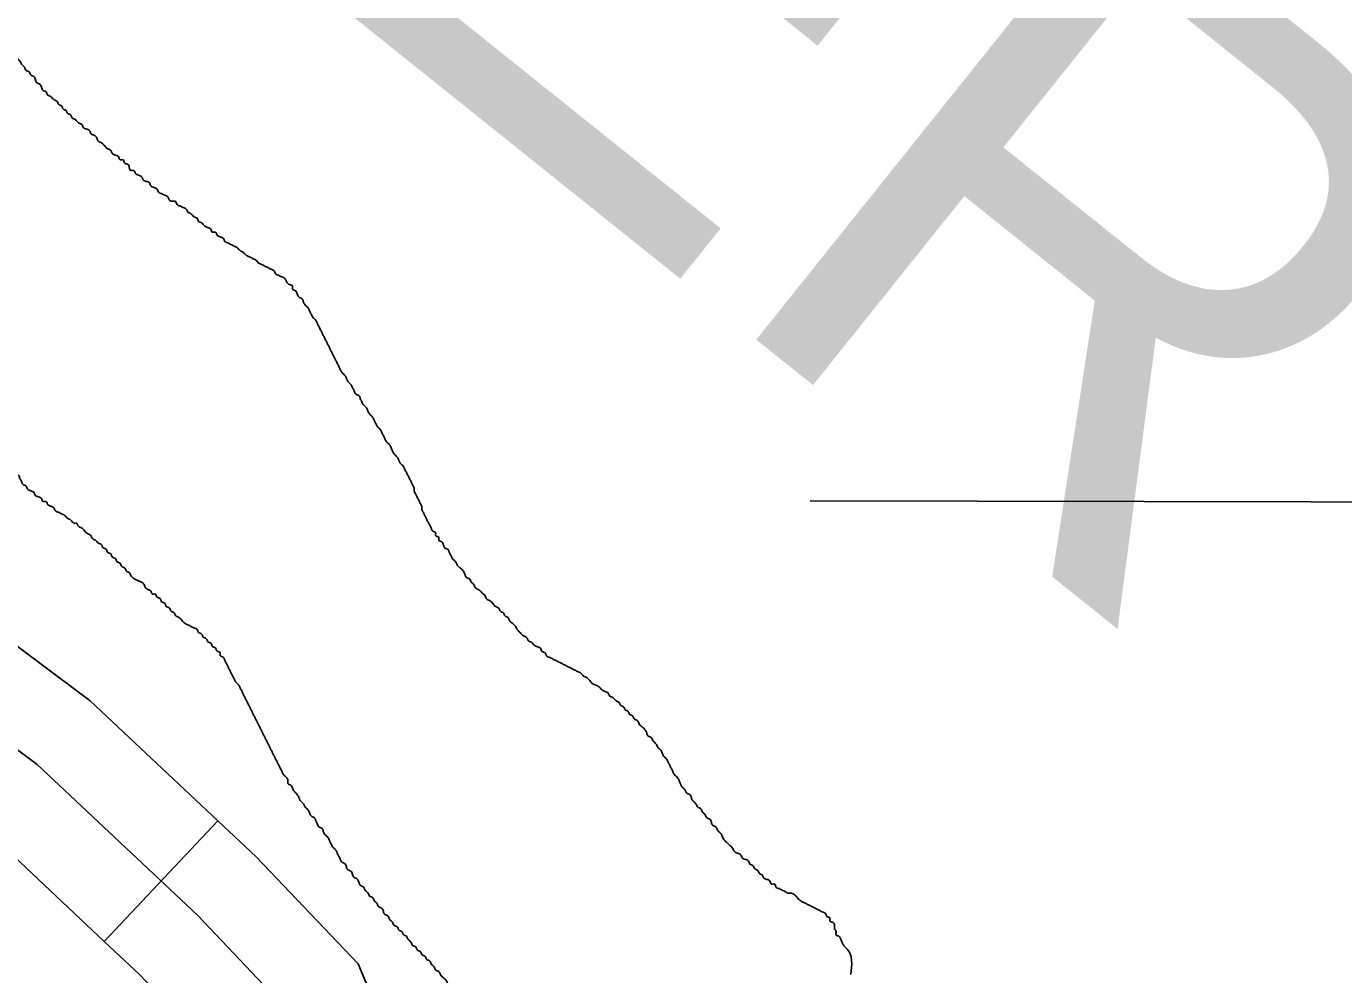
# Model space of a CAD drawing. Extents: x 813775 to 1157140, y 1757555 to 1979907.
# Drawn here: x 1015339 to 1017725, y 1818733 to 1820450 of the extents above; entities that cross this region are included whole.
import ezdxf

# ---------------------------------------------------------------- set-up
doc = ezdxf.new("R2010")
doc.units = 0
for name, color, linetype in [('Level 32', 7, 'Continuous'), ('Level 46', 7, 'Continuous'), ('Level 5', 7, 'Continuous'), ('Level 9', 7, 'Continuous')]:
    doc.layers.add(name, color=color, linetype=linetype)

msp = doc.modelspace()

# ---------------------------------------------------------------- linework, layer by layer
at = {"layer": 'Level 32'}
msp.add_line((1015685.6, 1819011.5), (1015480.1, 1818792.9), dxfattribs=at)
for points in [[(1015685.6, 1819011.5), (1015454.8, 1819228.4), (1015158.7, 1819449.5), (1014865.9, 1819683), (1014852.6, 1819692.4)], [(1015480.1, 1818792.9), (1015261.7, 1818998.2), (1014975.4, 1819211.9), (1014685.8, 1819442.9), (1014679.7, 1819447.2)], [(1016340.3, 1818284.3), (1016149.2, 1818385.8), (1016073.4, 1818441.8), (1016042.6, 1818472.6), (1016027.9, 1818506.9), (1015993.5, 1818625), (1015940, 1818752.2), (1015755.2, 1818946.1), (1015685.6, 1819011.5)], [(1016199.6, 1818019.4), (1015988.9, 1818131.3), (1015877.1, 1818213.7), (1015789.5, 1818301.4), (1015745, 1818405.5), (1015710.3, 1818524.6), (1015684.8, 1818585.1), (1015543.8, 1818733.1), (1015480.1, 1818792.9)]]:
    msp.add_lwpolyline(points, dxfattribs=at)
at = {"layer": 'Level 46'}
msp.add_lwpolyline([(1016270, 1818151.8), (1016069.1, 1818258.6), (1015975.3, 1818327.7), (1015916, 1818387), (1015886.4, 1818456.2), (1015851.9, 1818574.8), (1015812.4, 1818668.7), (1015649.5, 1818839.6), (1015358.3, 1819113.3), (1015067.1, 1819330.7), (1014775.8, 1819562.9), (1014257.6, 1819928.6)], dxfattribs=at)
at = {"layer": 'Level 5'}
msp.add_lwpolyline([(1016759.1, 1819591), (1019482.2, 1819585.3)], dxfattribs=at)
at = {"layer": 'Level 9'}
for points in [[(1015731.9, 1820041.2), (1015726.4, 1820044), (1015720.8, 1820049.5), (1015715.2, 1820052.3), (1015709.6, 1820055.1), (1015704, 1820057.9), (1015698.5, 1820060.7), (1015695.7, 1820066.3), (1015690.1, 1820069.1), (1015684.5, 1820071.9), (1015681.7, 1820077.4), (1015676.1, 1820077.4), (1015673.4, 1820083), (1015667.8, 1820085.8), (1015662.2, 1820088.6), (1015656.6, 1820094.2), (1015651, 1820097), (1015648.3, 1820102.6), (1015642.7, 1820105.4), (1015637.1, 1820110.9), (1015631.5, 1820113.7), (1015628.7, 1820119.3), (1015623.1, 1820122.1), (1015617.6, 1820124.9), (1015612, 1820127.7), (1015609.2, 1820133.3), (1015603.6, 1820133.3), (1015598, 1820136.1), (1015595.2, 1820141.6), (1015589.7, 1820144.4), (1015584.1, 1820147.2), (1015578.5, 1820150), (1015575.7, 1820155.6), (1015570.1, 1820158.4), (1015564.6, 1820161.2), (1015561.8, 1820166.8), (1015556.2, 1820169.5), (1015550.6, 1820172.3), (1015547.8, 1820177.9), (1015542.2, 1820180.7), (1015536.7, 1820183.5), (1015533.9, 1820189.1), (1015528.3, 1820189.1), (1015525.5, 1820194.7), (1015522.7, 1820200.3), (1015517.1, 1820203), (1015514.3, 1820208.6), (1015508.8, 1820208.6), (1015506, 1820214.2), (1015500.4, 1820217), (1015494.8, 1820219.8), (1015492, 1820225.4), (1015486.5, 1820228.2), (1015480.9, 1820233.7), (1015475.3, 1820239.3), (1015469.7, 1820242.1), (1015466.9, 1820247.7), (1015461.3, 1820253.3), (1015455.8, 1820256.1), (1015453, 1820261.7), (1015447.4, 1820264.4), (1015441.8, 1820267.2), (1015439, 1820272.8), (1015433.5, 1820275.6), (1015427.9, 1820281.2), (1015422.3, 1820284), (1015419.5, 1820289.6), (1015413.9, 1820292.4), (1015411.1, 1820297.9), (1015405.6, 1820300.7), (1015402.8, 1820306.3), (1015397.2, 1820309.1), (1015394.4, 1820314.7), (1015388.8, 1820317.5), (1015383.2, 1820323.1), (1015377.7, 1820325.8), (1015374.9, 1820331.4), (1015369.3, 1820334.2), (1015366.5, 1820339.8), (1015363.7, 1820345.4), (1015358.1, 1820348.2), (1015355.3, 1820353.8), (1015352.6, 1820359.3), (1015347, 1820362.1), (1015344.2, 1820367.7), (1015338.6, 1820370.5), (1015335.8, 1820376.1), (1015330.2, 1820381.7), (1015327.4, 1820387.2), (1015321.9, 1820392.8), (1015319.1, 1820398.4)], [(1016055.5, 1819580.7), (1016052.7, 1819586.2), (1016050, 1819591.8), (1016047.2, 1819597.4), (1016044.4, 1819603), (1016041.6, 1819608.6), (1016041.6, 1819614.1), (1016038.8, 1819619.7), (1016036, 1819625.3), (1016033.2, 1819630.9), (1016030.4, 1819636.5), (1016027.6, 1819642.1), (1016024.8, 1819647.6), (1016022.1, 1819653.2), (1016016.5, 1819658.8), (1016013.7, 1819664.4), (1016010.9, 1819670), (1016005.3, 1819675.5), (1016002.5, 1819681.1), (1015999.7, 1819686.7), (1015997, 1819692.3), (1015991.4, 1819697.9), (1015988.6, 1819703.5), (1015985.8, 1819709), (1015983, 1819714.6), (1015980.2, 1819720.2), (1015974.6, 1819725.8), (1015971.8, 1819731.4), (1015969.1, 1819736.9), (1015966.3, 1819742.5), (1015960.7, 1819748.1), (1015957.9, 1819753.7), (1015955.1, 1819759.3), (1015949.5, 1819764.9), (1015946.7, 1819770.4), (1015944, 1819776), (1015941.2, 1819781.6), (1015935.6, 1819784.4), (1015932.8, 1819790), (1015930, 1819795.6), (1015927.2, 1819801.1), (1015921.6, 1819806.7), (1015918.8, 1819812.3), (1015916.1, 1819817.9), (1015910.5, 1819823.5), (1015907.7, 1819829), (1015904.9, 1819834.6), (1015902.1, 1819840.2), (1015899.3, 1819845.8), (1015896.5, 1819851.4), (1015893.7, 1819857), (1015890.9, 1819862.5), (1015888.2, 1819868.1), (1015885.4, 1819873.7), (1015882.6, 1819879.3), (1015879.8, 1819884.9), (1015877, 1819890.5), (1015874.2, 1819896), (1015871.4, 1819901.6), (1015868.6, 1819907.2), (1015865.8, 1819912.8), (1015863.1, 1819918.4), (1015857.5, 1819923.9), (1015854.7, 1819929.5), (1015851.9, 1819935.1), (1015849.1, 1819940.7), (1015843.5, 1819946.3), (1015840.7, 1819951.9), (1015837.9, 1819957.4), (1015832.4, 1819960.2), (1015829.6, 1819965.8), (1015826.8, 1819971.4), (1015821.2, 1819974.2), (1015821.2, 1819979.8), (1015815.6, 1819982.6), (1015810, 1819988.1), (1015807.3, 1819993.7), (1015801.7, 1819996.5), (1015796.1, 1819999.3), (1015790.5, 1820002.1), (1015787.7, 1820007.7), (1015782.2, 1820010.5), (1015776.6, 1820013.3), (1015771, 1820016), (1015765.4, 1820018.8), (1015759.8, 1820021.6), (1015754.3, 1820027.2), (1015748.7, 1820030), (1015743.1, 1820032.8), (1015737.5, 1820035.6), (1015731.9, 1820041.2)], [(1015430.7, 1819550.5), (1015425.1, 1819550.5), (1015419.5, 1819556.1), (1015413.9, 1819558.9), (1015408.3, 1819564.5), (1015402.8, 1819567.3), (1015397.2, 1819570.1), (1015391.6, 1819572.8), (1015388.8, 1819578.4), (1015383.2, 1819581.2), (1015377.7, 1819584), (1015374.9, 1819589.6), (1015369.3, 1819589.6), (1015366.5, 1819595.2), (1015360.9, 1819598), (1015355.3, 1819600.8), (1015352.6, 1819606.3), (1015347, 1819609.1), (1015341.4, 1819611.9), (1015338.6, 1819617.5), (1015333, 1819620.3), (1015330.2, 1819625.9), (1015327.4, 1819631.5), (1015324.7, 1819637), (1015319.1, 1819639.8), (1015319.1, 1819645.4), (1015316.3, 1819651), (1015310.7, 1819653.8), (1015310.7, 1819659.4), (1015307.9, 1819664.9), (1015305.1, 1819670.5), (1015302.3, 1819676.1), (1015299.5, 1819681.7), (1015296.8, 1819687.3), (1015294, 1819692.9), (1015294, 1819698.4), (1015291.2, 1819704), (1015285.6, 1819706.8), (1015282.8, 1819712.4), (1015280, 1819718), (1015274.4, 1819720.8), (1015271.7, 1819726.3), (1015266.1, 1819729.1), (1015263.3, 1819734.7), (1015260.5, 1819740.3), (1015254.9, 1819743.1), (1015252.1, 1819748.7), (1015246.5, 1819751.5), (1015243.8, 1819757), (1015241, 1819762.6), (1015235.4, 1819765.4), (1015232.6, 1819771), (1015227, 1819773.8), (1015227, 1819779.4), (1015221.4, 1819782.2), (1015218.6, 1819787.7), (1015213.1, 1819790.5), (1015207.5, 1819796.1), (1015204.7, 1819801.7), (1015199.1, 1819804.5), (1015193.5, 1819810.1), (1015190.8, 1819815.7), (1015185.2, 1819818.4), (1015182.4, 1819824), (1015176.8, 1819826.8), (1015174, 1819832.4), (1015168.4, 1819835.2), (1015162.9, 1819838), (1015160.1, 1819843.6), (1015154.5, 1819846.4), (1015148.9, 1819849.1), (1015146.1, 1819854.7), (1015140.5, 1819857.5), (1015135, 1819860.3), (1015132.2, 1819865.9), (1015126.6, 1819868.7), (1015121, 1819871.5), (1015115.4, 1819874.3), (1015109.9, 1819879.9), (1015104.3, 1819882.6), (1015101.5, 1819888.2), (1015095.9, 1819891), (1015090.3, 1819896.6), (1015087.5, 1819902.2), (1015084.7, 1819907.8), (1015082, 1819913.3), (1015076.4, 1819916.1), (1015036.8, 1819946.5)], [(1016454.5, 1819181.5), (1016448.9, 1819187.1), (1016446.1, 1819192.7), (1016440.5, 1819195.5), (1016437.7, 1819201.1), (1016432.1, 1819203.9), (1016429.3, 1819209.5), (1016423.8, 1819212.2), (1016421, 1819217.8), (1016415.4, 1819220.6), (1016412.6, 1819226.2), (1016407, 1819229), (1016401.4, 1819234.6), (1016395.9, 1819237.4), (1016393.1, 1819242.9), (1016387.5, 1819245.7), (1016381.9, 1819248.5), (1016376.3, 1819254.1), (1016370.8, 1819256.9), (1016365.2, 1819259.7), (1016359.6, 1819265.3), (1016354, 1819270.9), (1016348.4, 1819273.6), (1016342.9, 1819279.2), (1016337.3, 1819282), (1016331.7, 1819284.8), (1016326.1, 1819287.6), (1016320.5, 1819290.4), (1016315, 1819293.2), (1016309.4, 1819296), (1016303.8, 1819298.8), (1016298.2, 1819301.6), (1016292.7, 1819304.3), (1016287.1, 1819307.1), (1016281.5, 1819309.9), (1016278.7, 1819315.5), (1016273.1, 1819318.3), (1016270.3, 1819323.9), (1016264.8, 1819326.7), (1016259.2, 1819329.5), (1016253.6, 1819335), (1016248, 1819337.8), (1016245.2, 1819343.4), (1016239.7, 1819346.2), (1016234.1, 1819351.8), (1016228.5, 1819357.4), (1016225.7, 1819363), (1016220.1, 1819368.5), (1016214.5, 1819374.1), (1016211.8, 1819379.7), (1016206.2, 1819382.5), (1016203.4, 1819388.1), (1016197.8, 1819390.9), (1016195, 1819396.4), (1016189.4, 1819399.2), (1016183.9, 1819404.8), (1016178.3, 1819410.4), (1016172.7, 1819413.2), (1016169.9, 1819418.8), (1016164.3, 1819424.4), (1016158.8, 1819429.9), (1016153.2, 1819432.7), (1016150.4, 1819438.3), (1016144.8, 1819443.9), (1016142, 1819449.5), (1016136.4, 1819452.3), (1016133.6, 1819457.8), (1016130.9, 1819463.4), (1016125.3, 1819469), (1016119.7, 1819474.6), (1016116.9, 1819480.2), (1016111.3, 1819485.8), (1016108.5, 1819491.3), (1016105.7, 1819496.9), (1016103, 1819502.5), (1016097.4, 1819505.3), (1016094.6, 1819510.9), (1016091.8, 1819516.5), (1016086.2, 1819519.3), (1016086.2, 1819524.8), (1016080.6, 1819527.6), (1016080.6, 1819533.2), (1016075.1, 1819536), (1016072.3, 1819541.6), (1016069.5, 1819547.2), (1016066.7, 1819552.7), (1016063.9, 1819558.3), (1016061.1, 1819563.9), (1016058.3, 1819569.5), (1016055.5, 1819575.1), (1016055.5, 1819580.7)], [(1015784.9, 1819134.7), (1015782.2, 1819140.2), (1015779.4, 1819145.8), (1015776.6, 1819151.4), (1015773.8, 1819157), (1015771, 1819162.6), (1015768.2, 1819168.1), (1015765.4, 1819173.7), (1015762.6, 1819179.3), (1015759.8, 1819184.9), (1015757, 1819190.5), (1015754.3, 1819196.1), (1015751.5, 1819201.6), (1015748.7, 1819207.2), (1015745.9, 1819212.8), (1015743.1, 1819218.4), (1015740.3, 1819224), (1015737.5, 1819229.6), (1015734.7, 1819235.1), (1015731.9, 1819240.7), (1015729.2, 1819246.3), (1015726.4, 1819251.9), (1015723.6, 1819257.5), (1015718, 1819263), (1015715.2, 1819268.6), (1015712.4, 1819274.2), (1015709.6, 1819279.8), (1015706.8, 1819285.4), (1015704, 1819291), (1015701.3, 1819296.5), (1015698.5, 1819302.1), (1015695.7, 1819307.7), (1015690.1, 1819310.5), (1015690.1, 1819316.1), (1015684.5, 1819318.9), (1015681.7, 1819324.4), (1015676.1, 1819327.2), (1015673.4, 1819332.8), (1015667.8, 1819335.6), (1015665, 1819341.2), (1015659.4, 1819344), (1015656.6, 1819349.6), (1015651, 1819352.4), (1015648.3, 1819357.9), (1015642.7, 1819360.7), (1015637.1, 1819363.5), (1015631.5, 1819366.3), (1015625.9, 1819369.1), (1015620.4, 1819374.7), (1015614.8, 1819380.3), (1015609.2, 1819383.1), (1015606.4, 1819388.6), (1015600.8, 1819391.4), (1015598, 1819397), (1015592.5, 1819399.8), (1015589.7, 1819405.4), (1015584.1, 1819408.2), (1015581.3, 1819413.8), (1015575.7, 1819416.5), (1015572.9, 1819422.1), (1015567.4, 1819422.1), (1015564.6, 1819427.7), (1015559, 1819430.5), (1015553.4, 1819436.1), (1015550.6, 1819441.7), (1015545, 1819444.5), (1015539.5, 1819447.2), (1015533.9, 1819450), (1015528.3, 1819455.6), (1015525.5, 1819461.2), (1015519.9, 1819464), (1015517.1, 1819469.6), (1015511.6, 1819472.4), (1015508.8, 1819477.9), (1015503.2, 1819480.7), (1015500.4, 1819486.3), (1015494.8, 1819489.1), (1015492, 1819494.7), (1015486.5, 1819497.5), (1015483.7, 1819503.1), (1015478.1, 1819505.9), (1015475.3, 1819511.4), (1015469.7, 1819514.2), (1015464.1, 1819519.8), (1015458.6, 1819522.6), (1015455.8, 1819528.2), (1015450.2, 1819531), (1015444.6, 1819536.6), (1015439, 1819542.1), (1015433.5, 1819544.9), (1015430.7, 1819550.5)], [(1016832.7, 1818732.8), (1016825.5, 1818779.6), (1016819.9, 1818785.2), (1016817.1, 1818790.8), (1016814.3, 1818796.4), (1016811.5, 1818802), (1016805.9, 1818804.8), (1016805.9, 1818810.3), (1016803.2, 1818815.9), (1016803.2, 1818821.5), (1016800.4, 1818827.1), (1016794.8, 1818829.9), (1016794.8, 1818835.5), (1016789.2, 1818838.3), (1016786.4, 1818843.8), (1016780.8, 1818846.6), (1016775.3, 1818849.4), (1016769.7, 1818852.2), (1016764.1, 1818855), (1016758.5, 1818857.8), (1016752.9, 1818860.6), (1016747.4, 1818863.4), (1016741.8, 1818866.2), (1016736.2, 1818871.7), (1016730.6, 1818877.3), (1016725, 1818880.1), (1016719.5, 1818880.1), (1016713.9, 1818882.9), (1016708.3, 1818885.7), (1016702.7, 1818888.5), (1016697.1, 1818891.3), (1016694.4, 1818896.9), (1016688.8, 1818896.9), (1016686, 1818902.4), (1016680.4, 1818905.2), (1016674.8, 1818908), (1016672, 1818913.6), (1016666.5, 1818916.4), (1016663.7, 1818922), (1016658.1, 1818924.8), (1016655.3, 1818930.4), (1016649.7, 1818933.1), (1016646.9, 1818938.7), (1016641.4, 1818941.5), (1016635.8, 1818944.3), (1016633, 1818949.9), (1016627.4, 1818952.7), (1016621.8, 1818955.5), (1016619, 1818961.1), (1016613.5, 1818966.6), (1016607.9, 1818972.2), (1016602.3, 1818977.8), (1016599.5, 1818983.4), (1016596.7, 1818989), (1016591.1, 1818994.5), (1016588.4, 1819000.1), (1016582.8, 1819002.9), (1016580, 1819008.5), (1016577.2, 1819014.1), (1016571.6, 1819016.9), (1016568.8, 1819022.5), (1016563.2, 1819028), (1016560.5, 1819033.6), (1016554.9, 1819036.4), (1016552.1, 1819042), (1016546.5, 1819047.6), (1016543.7, 1819053.2), (1016540.9, 1819058.7), (1016535.3, 1819061.5), (1016532.6, 1819067.1), (1016527, 1819072.7), (1016524.2, 1819078.3), (1016521.4, 1819083.9), (1016518.6, 1819089.4), (1016513, 1819095), (1016510.2, 1819100.6), (1016507.5, 1819106.2), (1016504.7, 1819111.8), (1016501.9, 1819117.3), (1016499.1, 1819122.9), (1016493.5, 1819128.5), (1016490.7, 1819134.1), (1016487.9, 1819139.7), (1016482.3, 1819145.3), (1016479.6, 1819150.8), (1016474, 1819156.4), (1016471.2, 1819162), (1016465.6, 1819164.8), (1016462.8, 1819170.4), (1016460, 1819176), (1016454.5, 1819181.5)], [(1016128.1, 1818688.1), (1016122.5, 1818690.9), (1016119.7, 1818696.5), (1016116.9, 1818702.1), (1016111.3, 1818704.8), (1016108.5, 1818710.4), (1016103, 1818716), (1016100.2, 1818721.6), (1016094.6, 1818727.2), (1016089, 1818732.8), (1016086.2, 1818738.3), (1016080.6, 1818741.1), (1016077.9, 1818746.7), (1016072.3, 1818752.3), (1016069.5, 1818757.9), (1016063.9, 1818760.7), (1016061.1, 1818766.2), (1016055.5, 1818769), (1016052.7, 1818774.6), (1016047.2, 1818777.4), (1016044.4, 1818783), (1016038.8, 1818785.8), (1016036, 1818791.4), (1016030.4, 1818796.9), (1016027.6, 1818802.5), (1016022.1, 1818805.3), (1016019.3, 1818810.9), (1016013.7, 1818813.7), (1016010.9, 1818819.3), (1016005.3, 1818822.1), (1016002.5, 1818827.6), (1015997, 1818833.2), (1015994.2, 1818838.8), (1015988.6, 1818841.6), (1015985.8, 1818847.2), (1015983, 1818852.8), (1015977.4, 1818855.6), (1015974.6, 1818861.1), (1015969.1, 1818866.7), (1015966.3, 1818872.3), (1015960.7, 1818875.1), (1015957.9, 1818880.7), (1015952.3, 1818886.3), (1015949.5, 1818891.8), (1015944, 1818894.6), (1015941.2, 1818900.2), (1015938.4, 1818905.8), (1015932.8, 1818908.6), (1015930, 1818914.2), (1015927.2, 1818919.8), (1015921.6, 1818922.5), (1015918.8, 1818928.1), (1015916.1, 1818933.7), (1015910.5, 1818936.5), (1015907.7, 1818942.1), (1015904.9, 1818947.7), (1015902.1, 1818953.2), (1015899.3, 1818958.8), (1015893.7, 1818964.4), (1015890.9, 1818970), (1015888.2, 1818975.6), (1015885.4, 1818981.2), (1015879.8, 1818986.7), (1015877, 1818992.3), (1015874.2, 1818997.9), (1015868.6, 1819000.7), (1015865.8, 1819006.3), (1015863.1, 1819011.9), (1015860.3, 1819017.4), (1015854.7, 1819020.2), (1015851.9, 1819025.8), (1015849.1, 1819031.4), (1015843.5, 1819037), (1015840.7, 1819042.6), (1015835.2, 1819048.1), (1015832.4, 1819053.7), (1015829.6, 1819059.3), (1015824, 1819064.9), (1015821.2, 1819070.5), (1015818.4, 1819076), (1015812.8, 1819078.8), (1015812.8, 1819084.4), (1015810, 1819090), (1015804.5, 1819095.6), (1015801.7, 1819101.2), (1015798.9, 1819106.7), (1015796.1, 1819112.3), (1015793.3, 1819117.9), (1015790.5, 1819123.5), (1015787.7, 1819129.1), (1015784.9, 1819134.7)]]:
    msp.add_spline(points, degree=3, dxfattribs=at)

# ---------------------------------------------------------------- texts
msp.add_text('RIVER', height=1056, rotation=321.3139, dxfattribs=at).set_placement((1013998.3, 1822015.3))

doc.saveas('drawing.dxf')
